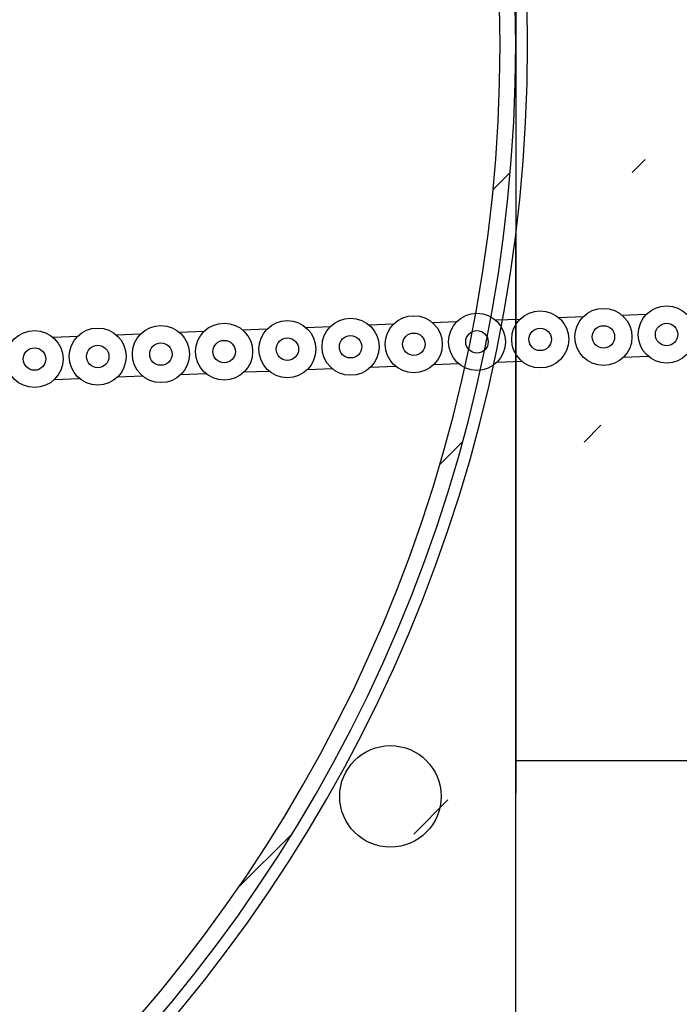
# Model space of a CAD drawing. Header units: inches. Extents: x 170 to 284, y 215 to 248.
# Tile 686 of 1056: x 211.391 to 211.571, y 244.25 to 244.519. Entities that reach past the tile are written whole.
import ezdxf

# ---------------------------------------------------------------- set-up
doc = ezdxf.new("R2010")
doc.units = ezdxf.units.IN
doc.header["$LTSCALE"] = 0.25
doc.header["$MEASUREMENT"] = 0
doc.layers.add('ANNOTATIONS', color=1, linetype='Continuous')
doc.layers.add('LH FRONT OF HOOD', color=7, linetype='Continuous')
doc.styles.add('ARIAL', font='arial.ttf', dxfattribs={"height": 0.09375})
doc.dimstyles.new('STANDARD$0', dxfattribs={"dimtxt": 0.09375, "dimasz": 0.09375, "dimexe": 0.03125, "dimexo": 0.046875, "dimgap": 0.09, "dimtad": 0, "dimtih": 1, "dimtoh": 1, "dimdec": 4, "dimzin": 0, "dimdsep": 46, "dimtxsty": 'ARIAL', "dimcen": 0.09, "dimadec": 0, "dimazin": 0, "dimtfac": 1, "dimtdec": 4, "dimtofl": 0, "dimtmove": 0, "dimatfit": 1, "dimfxl": 1, "dimtolj": 1, "dimtzin": 0, "dimarcsym": 0})

# ---------------------------------------------------------------- blocks, each defined once
blk = doc.blocks.new('*D57')
at = {"layer": 'ANNOTATIONS', "color": 0, "lineweight": -2, "transparency": 16777216}
for p, q in [((211.573486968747, 244.9262927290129), (212.9080140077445, 244.9262927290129)), ((212.8767640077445, 244.8325427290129), (212.8767640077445, 242.5705891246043)), ((212.8767640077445, 239.8737753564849), (212.8767640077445, 242.1357289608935)), ((212.4115944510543, 239.7800253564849), (212.9080140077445, 239.7800253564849))]:
    blk.add_line(p, q, dxfattribs=at)
at = {"layer": 'ANNOTATIONS', "color": 0, "transparency": 16777216}
for points in [[(212.8611390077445, 244.8325427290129), (212.8923890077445, 244.8325427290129), (212.8767640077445, 244.9262927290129)], [(212.8611390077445, 239.8737753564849), (212.8923890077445, 239.8737753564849), (212.8767640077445, 239.7800253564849)]]:
    blk.add_solid(points, dxfattribs=at)
at = {"layer": 'defpoints', "color": 0, "transparency": 16777216}
for p in [(211.526611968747, 244.9262927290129), (212.3647194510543, 239.7800253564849), (212.8767640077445, 239.7800253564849)]:
    blk.add_point(p, dxfattribs=at)
at = {"layer": 'ANNOTATIONS', "color": 0, "transparency": 16777216, "insert": (212.8767640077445, 242.3531590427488), "char_height": 0.09375, "attachment_point": 5, "style": 'ARIAL'}
blk.add_mtext('\\A1;TOTAL\\PHEIGHT', dxfattribs=at)

msp = doc.modelspace()

# ---------------------------------------------------------------- hatches: boundary and pattern name
at = {"layer": 'LH FRONT OF HOOD'}
h = msp.add_hatch(dxfattribs=at)
h.set_pattern_fill('ANSI31', color=256, scale=0.34241245, angle=2.8e-322, style=0)
h.set_pattern_definition([(45, (200.7896657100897, 238.187647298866), (-0.03026527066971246, 0.03026527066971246), [])])
edge = h.paths.add_edge_path(flags=0)
edge.add_arc((211.0763061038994, 244.0798696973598), 0.021400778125, 89.9999999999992, 390.52248781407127, ccw=False)
edge.add_line((211.0763061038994, 244.1012704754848), (211.1490687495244, 244.1012704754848))
edge.add_arc((211.1490687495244, 244.5121654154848), 0.4108949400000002, 270, 450.0000000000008)
edge.add_line((211.1490687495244, 244.9230603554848), (210.6654111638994, 244.9230603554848))
edge.add_arc((210.6654111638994, 244.9273405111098), 0.004280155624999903, 180.0000000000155, 269.9999999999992, ccw=False)
edge.add_line((210.6611310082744, 244.9273405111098), (210.6611310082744, 244.9701420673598))
edge.add_arc((210.6654111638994, 244.9701420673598), 0.004280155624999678, 360, 540, ccw=False)
edge.add_line((210.6696913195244, 244.9701420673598), (210.6696913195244, 244.9273405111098))
edge.add_line((210.6696913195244, 244.9273405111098), (210.6664589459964, 244.9273405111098))
edge.add_line((210.6664589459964, 244.9273405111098), (210.6664589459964, 244.9701420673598))
edge.add_arc((210.6654111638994, 244.9701420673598), 0.001047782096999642, 360, 540.0000000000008)
edge.add_line((210.6643633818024, 244.9701420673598), (210.6643633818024, 244.9273405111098))
edge.add_arc((210.6654111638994, 244.9273405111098), 0.001047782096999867, 180, 270)
edge.add_line((210.6654111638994, 244.9262927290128), (211.1490687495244, 244.9262927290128))
edge.add_arc((211.1490687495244, 244.5121654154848), 0.4141273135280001, 269.9999999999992, 450, ccw=False)
edge.add_line((211.1490687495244, 244.0980381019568), (211.0763061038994, 244.0980381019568))
edge.add_arc((211.0763061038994, 244.0798696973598), 0.018168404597, 450.0000000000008, 750.5224878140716)
edge.add_arc((211.0910543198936, 244.0885648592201), 0.001047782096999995, 390.5224878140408, 495.0000000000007)
edge.add_line((211.0903134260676, 244.0893057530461), (211.0816182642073, 244.0806105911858))
edge.add_line((211.0816182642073, 244.0806105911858), (211.0793326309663, 244.0828962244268))
edge.add_line((211.0793326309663, 244.0828962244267), (211.0880277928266, 244.091591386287))
edge.add_arc((211.0910543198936, 244.0885648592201), 0.004280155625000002, 390.522487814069, 495.0000000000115, ccw=False)
h = msp.add_hatch(dxfattribs=at)
h.set_pattern_fill('ANSI31', color=256, scale=0.34241245, style=0)
h.set_pattern_definition([(45, (200.7563139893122, 238.187647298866), (-0.03026527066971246, 0.03026527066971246), [])])
edge = h.paths.add_edge_path(flags=0)
edge.add_line((211.1157170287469, 244.9187801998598), (210.7733045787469, 244.9187801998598))
edge.add_line((210.7733045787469, 244.9187801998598), (210.7733045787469, 244.9230603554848))
edge.add_line((210.7733045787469, 244.9230603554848), (211.1157170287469, 244.9230603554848))
edge.add_arc((211.1157170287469, 244.5121654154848), 0.4108949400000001, 269.9999999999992, 450, ccw=False)
edge.add_line((211.1157170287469, 244.1012704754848), (211.0429543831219, 244.1012704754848))
edge.add_line((211.0429543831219, 244.1012704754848), (211.0429543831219, 244.1055506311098))
edge.add_line((211.0429543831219, 244.1055506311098), (211.1157170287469, 244.1055506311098))
edge.add_arc((211.1157170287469, 244.5121654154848), 0.406614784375, 270, 450.0000000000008)

# ---------------------------------------------------------------- linework, layer by layer
for p, q in [((211.5266119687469, 244.7166975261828), (211.5266119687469, 244.3076333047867)), ((211.5266119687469, 244.0327879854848), (211.5266119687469, 244.460524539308)), ((211.5210552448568, 244.4368926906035), (211.5278373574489, 244.4371559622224)), ((211.5383356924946, 244.4375634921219), (211.5451178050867, 244.4378267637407)), ((211.5556161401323, 244.4382342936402), (211.5623982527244, 244.4384975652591)), ((211.4519334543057, 244.4342094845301), (211.4587155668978, 244.434472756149)), ((211.4692139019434, 244.4348802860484), (211.4759960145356, 244.4351435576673)), ((211.4864943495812, 244.4355510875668), (211.4932764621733, 244.4358143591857)), ((211.503774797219, 244.4362218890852), (211.5105569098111, 244.436485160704)), ((211.4000921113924, 244.4321970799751), (211.4068742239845, 244.4324603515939)), ((211.4173725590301, 244.4328678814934), (211.4241546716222, 244.4331311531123)), ((211.4346530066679, 244.4335386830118), (211.44143511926, 244.4338019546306)), ((211.5560633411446, 244.426713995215), (211.5628454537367, 244.4269772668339)), ((211.4869415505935, 244.4240307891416), (211.4937236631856, 244.4242940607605)), ((211.5042219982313, 244.4247015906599), (211.5110041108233, 244.4249648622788)), ((211.521502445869, 244.4253723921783), (211.5282845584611, 244.4256356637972)), ((211.4178197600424, 244.4213475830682), (211.4246018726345, 244.4216108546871)), ((211.4351002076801, 244.4220183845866), (211.4418823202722, 244.4222816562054)), ((211.4523806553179, 244.4226891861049), (211.45916276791, 244.4229524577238)), ((211.4696611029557, 244.4233599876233), (211.4764432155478, 244.4236232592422)), ((211.4005393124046, 244.4206767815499), (211.4073214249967, 244.4209400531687)), ((211.6496517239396, 244.3164014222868), (211.5266119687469, 244.3164014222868))]:
    msp.add_line(p, q, dxfattribs=at)
for centre, radius in [((211.5505905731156, 244.4322703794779), 0.007799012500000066), ((211.5678710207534, 244.4329411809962), 0.007799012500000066), ((211.4814687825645, 244.4295871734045), 0.007799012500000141), ((211.4987492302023, 244.4302579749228), 0.007799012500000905), ((211.5160296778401, 244.4309287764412), 0.007799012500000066), ((211.5333101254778, 244.4315995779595), 0.00779901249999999), ((211.4123469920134, 244.4269039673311), 0.007799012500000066), ((211.4296274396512, 244.4275747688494), 0.007799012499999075), ((211.446907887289, 244.4282455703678), 0.007799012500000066), ((211.4641883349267, 244.4289163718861), 0.00779901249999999), ((211.5333101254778, 244.4315995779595), 0.003068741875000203), ((211.5505905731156, 244.4322703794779), 0.003068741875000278), ((211.5678710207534, 244.4329411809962), 0.003068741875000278), ((211.3950665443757, 244.4262331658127), 0.00779901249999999), ((211.4641883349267, 244.4289163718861), 0.003068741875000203), ((211.4814687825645, 244.4295871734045), 0.003068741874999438), ((211.4987492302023, 244.4302579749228), 0.003068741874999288), ((211.5160296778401, 244.4309287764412), 0.003068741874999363), ((211.3950665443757, 244.4262331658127), 0.003068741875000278), ((211.4123469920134, 244.4269039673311), 0.003068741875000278), ((211.4296274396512, 244.4275747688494), 0.003068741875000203), ((211.446907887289, 244.4282455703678), 0.003068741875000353), ((211.4923707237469, 244.3067179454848), 0.01386770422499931)]:
    msp.add_circle(centre, radius, dxfattribs=at)
for radius in [0.4141273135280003, 0.4108949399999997, 0.406614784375]:
    msp.add_arc((211.1157170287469, 244.5121654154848), radius, 270, 90, dxfattribs=at)

# ---------------------------------------------------------------- dimensions: what is measured, and where the dimension line sits
at = {"layer": 'ANNOTATIONS'}
dim = msp.add_linear_dim(base=(212.8767640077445, 239.7800253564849), p1=(211.5266119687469, 244.9262927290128), p2=(212.3647194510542, 239.7800253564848), angle=90, text='TOTAL\\PHEIGHT', dimstyle='STANDARD$0', dxfattribs=at)
dim.commit()
dim.dimension.update_dxf_attribs({"geometry": '*D57', "text_midpoint": (212.8767640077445, 242.3531590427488)})

doc.saveas('drawing.dxf')
